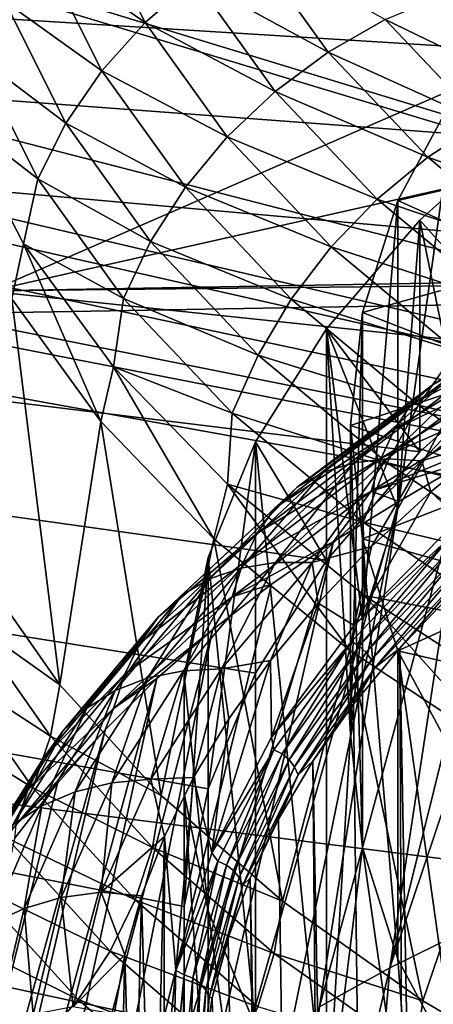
# Model space of a CAD drawing. Header units: metres. Extents: x -109 to 109, y -78 to 121.
# Tile 1009 of 1056: x 62.5 to 64.81, y -11.56 to -6.04. Entities that reach past the tile are written whole.
import ezdxf

# ---------------------------------------------------------------- set-up
doc = ezdxf.new("R2010")
doc.units = ezdxf.units.M
doc.layers.add('solid_508554_SW0001', color=7, linetype='CONTINUOUS')

msp = doc.modelspace()

# ---------------------------------------------------------------- linework, layer by layer
at = {"layer": 'solid_508554_SW0001'}
for points in [[(63.469975, 6.192746, -30.122536), (80.387276, 6.654893, -29.697725), (81.14859, -11.530108, -20.201883)], [(63.329746, 6.03775, -30.047371), (63.469975, 6.192746, -30.122536), (81.14859, -11.530108, -20.201883)], [(61.996216, 4.658984, -29.382126), (63.329746, 6.03775, -30.047371), (81.14859, -11.530108, -20.201883)], [(61.628754, 4.306551, -29.213125), (61.996216, 4.658984, -29.382126), (81.14859, -11.530108, -20.201883)], [(60.411095, 3.212779, -28.691673), (61.628754, 4.306551, -29.213125), (81.14859, -11.530108, -20.201883)], [(59.783779, 2.689857, -28.444147), (60.411095, 3.212779, -28.691673), (81.14859, -11.530108, -20.201883)], [(58.722435, 1.861496, -28.054703), (59.783779, 2.689857, -28.444147), (81.14859, -11.530108, -20.201883)], [(57.815121, 1.205033, -27.748676), (58.722435, 1.861496, -28.054703), (81.14859, -11.530108, -20.201883)], [(56.940334, 0.613612, -27.475229), (57.815121, 1.205033, -27.748676), (81.14859, -11.530108, -20.201883)], [(55.729958, -0.142934, -27.129026), (56.940334, 0.613612, -27.475229), (81.14859, -11.530108, -20.201883)], [(80.598335, 0.425171, -22.83688), (53.05484, -0.055749, -23.669857), (62.333652, -7.556811, -19.40036)], [(80.758621, -3.403568, -20.837589), (80.598335, 0.425171, -22.83688), (62.333652, -7.556811, -19.40036)], [(55.071178, -0.526591, -26.955231), (55.729958, -0.142934, -27.129026), (81.14859, -11.530108, -20.201883)], [(53.52663, -1.3544, -26.585077), (55.071178, -0.526591, -26.955231), (81.14859, -11.530108, -20.201883)], [(53.110744, -1.560997, -26.493895), (53.52663, -1.3544, -26.585077), (81.14859, -11.530108, -20.201883)], [(51.244095, -2.409353, -26.125713), (53.110744, -1.560997, -26.493895), (81.14859, -11.530108, -20.201883)], [(51.088249, -2.474628, -26.097864), (51.244095, -2.409353, -26.125713), (81.14859, -11.530108, -20.201883)], [(49.041775, -3.246512, -25.776564), (51.088249, -2.474628, -26.097864), (81.14859, -11.530108, -20.201883)], [(47.672459, -3.692732, -25.598148), (49.041775, -3.246512, -25.776564), (81.14859, -11.530108, -20.201883)], [(80.758621, -3.403568, -20.837589), (62.333652, -7.556811, -19.40036), (80.918915, -7.232305, -18.838299)], [(47.181728, -3.838587, -25.541527), (47.672459, -3.692732, -25.598148), (81.14859, -11.530108, -20.201883)], [(26.709761, -3.814027, 19.593912), (67.967072, -6.375046, 15.158096), (69.016418, -5.968924, 15.86152)], [(26.709761, -3.814027, 19.593912), (67.005272, -6.83217, 14.366333), (67.967072, -6.375046, 15.158096)], [(26.709761, -3.814027, 19.593912), (66.140877, -7.335612, 13.494348), (67.005272, -6.83217, 14.366333)], [(26.709761, -3.814027, 19.593912), (65.382774, -7.880209, 12.551078), (66.140877, -7.335612, 13.494348)], [(26.709761, -3.814027, 19.593912), (64.738739, -8.46037, 11.54621), (65.382774, -7.880209, 12.551078)], [(26.709761, -3.814027, 19.593912), (64.215424, -9.070119, 10.490092), (64.738739, -8.46037, 11.54621)], [(26.709761, -3.814027, 19.593912), (63.818172, -9.703198, 9.393568), (64.215424, -9.070119, 10.490092)], [(26.709761, -3.814027, 19.593912), (63.55106, -10.35311, 8.267887), (63.818172, -9.703198, 9.393568)], [(26.709761, -3.814027, 19.593912), (63.416817, -11.013191, 7.124592), (63.55106, -10.35311, 8.267887)], [(26.709761, -3.814027, 19.593912), (63.416817, -11.676674, 5.975408), (63.416817, -11.013191, 7.124592)], [(26.709761, -3.814027, 19.593912), (43.110828, -18.533325, -5.900661), (63.416817, -11.676674, 5.975408)], [(46.275829, -4.088829, -25.446898), (47.181728, -3.838587, -25.541527), (81.14859, -11.530108, -20.201883)], [(45.302071, -4.330814, -25.359234), (46.275829, -4.088829, -25.446898), (81.14859, -11.530108, -20.201883)], [(44.865479, -4.430293, -25.324623), (45.302071, -4.330814, -25.359234), (81.14859, -11.530108, -20.201883)], [(44.865479, -4.430293, -25.324623), (81.14859, -11.530108, -20.201883), (43.45417, -4.713041, -25.232952)], [(81.14859, -11.530108, -20.201883), (43.466999, -12.188044, -21.341459), (43.45417, -4.713041, -25.232952)], [(62.618748, -5.648471, 0.072842), (62.867828, -5.389585, -0.019416), (63.199257, -6.051149, -1.16528)], [(63.199257, -6.051149, -1.16528), (62.867828, -5.389585, -0.019416), (63.477882, -5.809893, -1.206973)], [(63.477882, -5.809893, -1.206973), (63.785976, -5.603666, -1.218121), (64.225227, -6.217476, -2.281272)], [(64.225227, -6.217476, -2.281272), (63.785976, -5.603666, -1.218121), (64.544579, -6.034848, -2.233969)], [(62.411633, -5.933148, 0.189629), (62.618748, -5.648471, 0.072842), (62.95623, -6.322124, -1.093959)], [(62.95623, -6.322124, -1.093959), (62.618748, -5.648471, 0.072842), (63.199257, -6.051149, -1.16528)], [(63.199257, -6.051149, -1.16528), (63.477882, -5.809893, -1.206973), (63.927776, -6.438578, -2.295887)], [(63.927776, -6.438578, -2.295887), (63.477882, -5.809893, -1.206973), (64.225227, -6.217476, -2.281272)], [(64.544579, -6.034848, -2.233969), (64.878799, -5.894712, -2.15502), (65.406578, -6.452661, -3.121416)], [(62.75415, -6.616852, -0.99458), (62.251049, -6.23735, 0.328376), (62.411633, -5.933148, 0.189629)], [(62.75415, -6.616852, -0.99458), (62.411633, -5.933148, 0.189629), (62.95623, -6.322124, -1.093959)], [(62.95623, -6.322124, -1.093959), (63.199257, -6.051149, -1.16528), (63.658775, -6.693286, -2.277493)], [(63.658775, -6.693286, -2.277493), (63.199257, -6.051149, -1.16528), (63.927776, -6.438578, -2.295887)], [(64.225227, -6.217476, -2.281272), (64.544579, -6.034848, -2.233969), (65.08754, -6.608843, -3.228158)], [(65.08754, -6.608843, -3.228158), (64.544579, -6.034848, -2.233969), (65.406578, -6.452661, -3.121416)], [(62.152416, -6.583935, 0.434834), (62.251049, -6.23735, 0.328376), (62.597473, -6.928846, -0.869331)], [(62.75415, -6.616852, -0.99458), (62.597473, -6.928846, -0.869331), (62.251049, -6.23735, 0.328376)], [(63.927776, -6.438578, -2.295887), (64.225227, -6.217476, -2.281272), (64.782692, -6.806804, -3.302018)], [(64.782692, -6.806804, -3.302018), (64.225227, -6.217476, -2.281272), (65.08754, -6.608843, -3.228158)], [(62.75415, -6.616852, -0.99458), (62.95623, -6.322124, -1.093959), (63.424145, -6.975993, -2.226493)], [(63.424145, -6.975993, -2.226493), (62.95623, -6.322124, -1.093959), (63.658775, -6.693286, -2.277493)], [(63.658775, -6.693286, -2.277493), (63.927776, -6.438578, -2.295887), (64.498749, -7.042187, -3.341368)], [(64.498749, -7.042187, -3.341368), (63.927776, -6.438578, -2.295887), (64.782692, -6.806804, -3.302018)], [(64.944695, -6.436525, 8.051612), (64.615532, -7.050728, 6.987781), (65.660057, -6.809017, 7.406437)], [(64.615532, -8.782779, 7.987781), (64.615532, -7.050728, 6.987781), (64.944695, -6.436525, 8.051612)], [(64.944695, -8.168576, 9.051612), (64.615532, -8.782779, 7.987781), (64.944695, -6.436525, 8.051612)], [(62.516163, -7.294473, -0.795853), (62.450859, -7.602734, -0.6041), (62.152416, -6.583935, 0.434834)], [(62.516163, -7.294473, -0.795853), (62.152416, -6.583935, 0.434834), (62.597473, -6.928846, -0.869331)], [(63.22905, -7.280477, -2.144012), (62.597473, -6.928846, -0.869331), (62.75415, -6.616852, -0.99458)], [(63.22905, -7.280477, -2.144012), (62.75415, -6.616852, -0.99458), (63.424145, -6.975993, -2.226493)], [(65.382797, -6.581152, 11.801109), (65.382774, -7.880209, 12.551078), (64.738792, -7.161282, 10.796297)], [(65.382797, -6.581152, 11.801109), (64.738792, -7.161282, 10.796297), (64.944695, -8.168576, 9.051612)], [(64.782692, -6.806804, -3.302018), (65.08754, -6.608843, -3.228158), (65.740402, -7.153465, -4.171471)], [(63.424145, -6.975993, -2.226493), (63.658775, -6.693286, -2.277493), (64.241966, -7.30981, -3.345343)], [(64.241966, -7.30981, -3.345343), (63.658775, -6.693286, -2.277493), (64.498749, -7.042187, -3.341368)], [(64.498749, -7.042187, -3.341368), (64.782692, -6.806804, -3.302018), (65.452995, -7.365973, -4.270528)], [(64.615532, -7.050728, 6.987781), (65.398201, -7.403839, 6.376175), (65.660057, -6.809017, 7.406437)], [(65.452995, -7.365973, -4.270528), (64.782692, -6.806804, -3.302018), (65.740402, -7.153465, -4.171471)], [(62.516163, -7.294473, -0.795853), (62.597473, -6.928846, -0.869331), (63.077782, -7.600035, -2.031865)], [(63.22905, -7.280477, -2.144012), (63.077782, -7.600035, -2.031865), (62.597473, -6.928846, -0.869331)], [(63.22905, -7.280477, -2.144012), (63.424145, -6.975993, -2.226493), (64.01799, -7.603782, -3.313855)], [(64.01799, -7.603782, -3.313855), (63.424145, -6.975993, -2.226493), (64.241966, -7.30981, -3.345343)], [(64.241966, -7.30981, -3.345343), (64.498749, -7.042187, -3.341368), (65.185295, -7.614906, -4.333348)], [(64.615532, -7.050728, 6.987781), (64.416565, -7.678792, 5.899942), (65.398201, -7.403839, 6.376175)], [(64.416565, -9.410843, 6.899942), (64.416565, -7.678792, 5.899942), (64.615532, -7.050728, 6.987781)], [(64.615532, -8.782779, 7.987781), (64.416565, -9.410843, 6.899942), (64.615532, -7.050728, 6.987781)], [(65.185295, -7.614906, -4.333348), (64.498749, -7.042187, -3.341368), (65.452995, -7.365973, -4.270528)], [(64.738792, -7.161282, 10.796297), (64.738739, -8.46037, 11.54621), (64.215462, -7.771027, 9.740186)], [(64.738792, -7.161282, 10.796297), (64.215462, -7.771027, 9.740186), (64.615532, -8.782779, 7.987781)], [(64.738792, -7.161282, 10.796297), (64.615532, -8.782779, 7.987781), (64.944695, -8.168576, 9.051612)], [(64.738792, -7.161282, 10.796297), (65.382774, -7.880209, 12.551078), (64.738739, -8.46037, 11.54621)], [(62.333652, -7.556811, -19.40036), (81.136711, -7.353207, -19.047707), (80.918915, -7.232305, -18.838299)], [(63.831753, -7.917633, -3.247598), (63.077782, -7.600035, -2.031865), (63.22905, -7.280477, -2.144012)], [(63.831753, -7.917633, -3.247598), (63.22905, -7.280477, -2.144012), (64.01799, -7.603782, -3.313855)], [(62.516163, -7.294473, -0.795853), (62.950134, -8.290076, -1.794612), (62.450859, -7.602734, -0.6041)], [(63.020283, -7.983245, -1.988842), (62.950134, -8.290076, -1.794612), (62.516163, -7.294473, -0.795853)], [(63.020283, -7.983245, -1.988842), (62.516163, -7.294473, -0.795853), (63.077782, -7.600035, -2.031865)], [(64.01799, -7.603782, -3.313855), (64.241966, -7.30981, -3.345343), (64.943207, -7.894783, -4.358548)], [(64.943207, -7.894783, -4.358548), (64.241966, -7.30981, -3.345343), (65.185295, -7.614906, -4.333348)], [(81.136711, -7.353207, -19.047707), (43.359283, -8.012815, -20.190182), (80.913338, -12.784966, -15.662599)], [(62.333652, -7.556811, -19.40036), (43.359283, -8.012815, -20.190182), (81.136711, -7.353207, -19.047707)], [(64.416565, -7.678792, 5.899942), (65.266502, -8.00932, 5.327451), (65.398201, -7.403839, 6.376175)], [(64.807472, -8.086692, 14.65062), (65.668991, -7.55275, 15.575377), (64.947586, -8.009504, 14.487698)], [(65.560982, -7.655892, 15.744452), (65.668991, -7.55275, 15.575377), (64.807472, -8.086692, 14.65062)], [(62.450859, -7.602734, -0.6041), (62.719303, -9.767749, -0.769614), (62.267342, -9.122451, 0.348075)], [(62.450859, -7.602734, -0.6041), (62.950134, -8.290076, -1.794612), (62.719303, -9.767749, -0.769614)], [(63.020283, -7.983245, -1.988842), (63.077782, -7.600035, -2.031865), (63.687359, -8.244453, -3.14803)], [(63.831753, -7.917633, -3.247598), (63.687359, -8.244453, -3.14803), (63.077782, -7.600035, -2.031865)], [(63.831753, -7.917633, -3.247598), (64.01799, -7.603782, -3.313855), (64.73204, -8.199444, -4.345573)], [(64.73204, -8.199444, -4.345573), (64.01799, -7.603782, -3.313855), (64.943207, -7.894783, -4.358548)], [(64.416565, -7.678792, 5.899942), (64.349998, -8.313844, 4.8), (65.266502, -8.00932, 5.327451)], [(64.349998, -10.045895, 5.8), (64.349998, -8.313844, 4.8), (64.416565, -7.678792, 5.899942)], [(64.416565, -9.410843, 6.899942), (64.349998, -10.045895, 5.8), (64.416565, -7.678792, 5.899942)], [(64.690582, -8.195457, 14.809949), (65.560982, -7.655892, 15.744452), (64.807472, -8.086692, 14.65062)], [(65.474243, -7.78861, 15.907966), (65.560982, -7.655892, 15.744452), (64.690582, -8.195457, 14.809949)], [(64.215462, -7.771027, 9.740186), (64.215424, -9.070119, 10.490092), (63.818184, -8.404135, 8.643612)], [(64.215462, -7.771027, 9.740186), (63.818184, -8.404135, 8.643612), (64.215462, -12.320762, 1.859814)], [(64.215462, -7.771027, 9.740186), (64.738739, -8.46037, 11.54621), (64.215424, -9.070119, 10.490092)], [(64.215462, -7.771027, 9.740186), (64.349998, -10.045895, 5.8), (64.416565, -9.410843, 6.899942)], [(64.215462, -7.771027, 9.740186), (64.215462, -12.320762, 1.859814), (64.349998, -10.045895, 5.8)], [(64.215462, -7.771027, 9.740186), (64.416565, -9.410843, 6.899942), (64.615532, -8.782779, 7.987781)], [(64.596046, -8.333016, 14.965057), (65.474243, -7.78861, 15.907966), (64.690582, -8.195457, 14.809949)], [(65.406883, -7.947506, 16.066362), (65.474243, -7.78861, 15.907966), (64.596046, -8.333016, 14.965057)], [(64.73204, -8.199444, -4.345573), (64.943207, -7.894783, -4.358548), (65.755745, -8.442574, -5.307348)], [(64.556458, -8.522182, -4.294709), (63.687359, -8.244453, -3.14803), (63.831753, -7.917633, -3.247598)], [(64.556458, -8.522182, -4.294709), (63.831753, -7.917633, -3.247598), (64.73204, -8.199444, -4.345573)], [(64.521881, -8.496048, 15.116256), (65.357048, -8.12918, 16.220087), (65.406883, -7.947506, 16.066362)], [(64.521881, -8.496048, 15.116256), (65.406883, -7.947506, 16.066362), (64.596046, -8.333016, 14.965057)], [(64.553818, -8.50108, 13.218089), (65.282387, -7.951578, 14.169808), (64.750771, -8.511055, 13.090043)], [(65.107437, -7.964462, 14.325624), (65.282387, -7.951578, 14.169808), (64.553818, -8.50108, 13.218089)], [(65.282387, -7.951578, 14.169808), (65.467819, -7.970863, 14.025662), (64.750771, -8.511055, 13.090043)], [(63.020283, -7.983245, -1.988842), (63.58358, -8.949246, -2.936327), (62.950134, -8.290076, -1.794612)], [(63.659721, -8.643337, -3.132155), (63.58358, -8.949246, -2.936327), (63.020283, -7.983245, -1.988842)], [(63.659721, -8.643337, -3.132155), (63.020283, -7.983245, -1.988842), (63.687359, -8.244453, -3.14803)], [(64.199379, -8.575481, 13.507482), (64.947586, -8.009504, 14.487698), (64.368492, -8.522585, 13.358994)], [(64.807472, -8.086692, 14.65062), (64.947586, -8.009504, 14.487698), (64.199379, -8.575481, 13.507482)], [(64.349998, -8.313844, 4.8), (65.266502, -8.618368, 4.272549), (65.266502, -8.00932, 5.327451)], [(64.368492, -8.522585, 13.358994), (65.107437, -7.964462, 14.325624), (64.553818, -8.50108, 13.218089)], [(64.947586, -8.009504, 14.487698), (65.107437, -7.964462, 14.325624), (64.368492, -8.522585, 13.358994)], [(64.750771, -8.511055, 13.090043), (65.467819, -7.970863, 14.025662), (65.160828, -8.385943, 13.268796)], [(80.913338, -12.784966, -15.662599), (43.359283, -8.012815, -20.190182), (43.351486, -13.440811, -16.798553)], [(64.051048, -8.659677, 13.658278), (64.807472, -8.086692, 14.65062), (64.199379, -8.575481, 13.507482)], [(64.690582, -8.195457, 14.809949), (64.807472, -8.086692, 14.65062), (64.051048, -8.659677, 13.658278)], [(65.357048, -8.12918, 16.220087), (64.466118, -8.681229, 15.26386), (65.319183, -8.334326, 16.358196)], [(64.521881, -8.496048, 15.116256), (64.466118, -8.681229, 15.26386), (65.357048, -8.12918, 16.220087)], [(65.64682, -8.156988, 16.665356), (64.570595, -11.357648, 18.178852), (64.979744, -11.15556, 18.531696)], [(65.64682, -8.156988, 16.665356), (65.319183, -8.334326, 16.358196), (64.570595, -11.357648, 18.178852)], [(63.926971, -8.774549, 13.807025), (64.690582, -8.195457, 14.809949), (64.051048, -8.659677, 13.658278)], [(64.596046, -8.333016, 14.965057), (64.690582, -8.195457, 14.809949), (63.926971, -8.774549, 13.807025)], [(64.556458, -8.522182, -4.294709), (64.73204, -8.199444, -4.345573), (65.559425, -8.757243, -5.311709)], [(65.559425, -8.757243, -5.311709), (64.73204, -8.199444, -4.345573), (65.755745, -8.442574, -5.307348)], [(63.659721, -8.643337, -3.132155), (63.687359, -8.244453, -3.14803), (64.420326, -8.855894, -4.207076)], [(64.556458, -8.522182, -4.294709), (64.420326, -8.855894, -4.207076), (63.687359, -8.244453, -3.14803)], [(62.950134, -8.290076, -1.794612), (63.288017, -10.389535, -1.846579), (62.719303, -9.767749, -0.769614)], [(62.950134, -8.290076, -1.794612), (63.58358, -8.949246, -2.936327), (63.288017, -10.389535, -1.846579)], [(63.826176, -8.917379, 13.952991), (64.596046, -8.333016, 14.965057), (63.926971, -8.774549, 13.807025)], [(64.521881, -8.496048, 15.116256), (64.596046, -8.333016, 14.965057), (63.826176, -8.917379, 13.952991)], [(64.349998, -8.313844, 4.8), (64.416565, -8.948895, 3.700058), (65.266502, -8.618368, 4.272549)], [(64.416565, -10.680946, 4.700058), (64.416565, -8.948895, 3.700058), (64.349998, -8.313844, 4.8)], [(64.349998, -10.045895, 5.8), (64.416565, -10.680946, 4.700058), (64.349998, -8.313844, 4.8)], [(64.466118, -8.681229, 15.26386), (65.00235, -8.514853, 16.044619), (65.319183, -8.334326, 16.358196)], [(65.319183, -8.334326, 16.358196), (65.00235, -8.514853, 16.044619), (64.570595, -11.357648, 18.178852)], [(64.750771, -8.511055, 13.090043), (65.160828, -8.385943, 13.268796), (64.800049, -8.684679, 12.751371)], [(64.958755, -8.835421, 12.490279), (64.800049, -8.684679, 12.751371), (65.160828, -8.385943, 13.268796)], [(63.818184, -8.404135, 8.643612), (63.55106, -10.35311, 8.267887), (63.551056, -9.054079, 7.517875)], [(63.818184, -8.404135, 8.643612), (63.551056, -9.054079, 7.517875), (63.818184, -11.687654, 2.956388)], [(63.818184, -8.404135, 8.643612), (63.818172, -9.703198, 9.393568), (63.55106, -10.35311, 8.267887)], [(63.818184, -8.404135, 8.643612), (64.215424, -9.070119, 10.490092), (63.818172, -9.703198, 9.393568)], [(63.818184, -8.404135, 8.643612), (63.818184, -11.687654, 2.956388), (64.215462, -12.320762, 1.859814)], [(63.746616, -9.084929, 14.096337), (64.466118, -8.681229, 15.26386), (64.521881, -8.496048, 15.116256)], [(63.746616, -9.084929, 14.096337), (64.521881, -8.496048, 15.116256), (63.826176, -8.917379, 13.952991)], [(63.929138, -9.082332, 12.21139), (64.553818, -8.50108, 13.218089), (64.135544, -9.082431, 12.100421)], [(64.368492, -8.522585, 13.358994), (64.553818, -8.50108, 13.218089), (63.929138, -9.082332, 12.21139)], [(64.553818, -8.50108, 13.218089), (64.750771, -8.511055, 13.090043), (64.135544, -9.082431, 12.100421)], [(63.735428, -9.112998, 12.336457), (64.368492, -8.522585, 13.358994), (63.929138, -9.082332, 12.21139)], [(64.199379, -8.575481, 13.507482), (64.368492, -8.522585, 13.358994), (63.735428, -9.112998, 12.336457)], [(64.135544, -9.082431, 12.100421), (64.750771, -8.511055, 13.090043), (64.468597, -8.993152, 12.21708)], [(64.176956, -11.576392, 17.815342), (65.00235, -8.514853, 16.044619), (64.620247, -8.739059, 15.617162)], [(64.570595, -11.357648, 18.178852), (65.00235, -8.514853, 16.044619), (64.176956, -11.576392, 17.815342)], [(65.396187, -9.088305, -5.275261), (64.420326, -8.855894, -4.207076), (64.556458, -8.522182, -4.294709)], [(64.466118, -8.681229, 15.26386), (64.620247, -8.739059, 15.617162), (65.00235, -8.514853, 16.044619)], [(64.750771, -8.511055, 13.090043), (64.800049, -8.684679, 12.751371), (64.468597, -8.993152, 12.21708)], [(65.396187, -9.088305, -5.275261), (64.556458, -8.522182, -4.294709), (65.559425, -8.757243, -5.311709)], [(63.558907, -9.174249, 12.4705), (64.199379, -8.575481, 13.507482), (63.735428, -9.112998, 12.336457)], [(64.051048, -8.659677, 13.658278), (64.199379, -8.575481, 13.507482), (63.558907, -9.174249, 12.4705)], [(64.416565, -8.948895, 3.700058), (65.398201, -9.223849, 3.223825), (65.266502, -8.618368, 4.272549)], [(63.404076, -9.2659, 12.608399), (64.051048, -8.659677, 13.658278), (63.558907, -9.174249, 12.4705)], [(63.926971, -8.774549, 13.807025), (64.051048, -8.659677, 13.658278), (63.404076, -9.2659, 12.608399)], [(63.659721, -8.643337, -3.132155), (64.344864, -9.573647, -4.017823), (63.58358, -8.949246, -2.936327)], [(64.428055, -9.268124, -4.214316), (64.344864, -9.573647, -4.017823), (63.659721, -8.643337, -3.132155)], [(64.428055, -9.268124, -4.214316), (63.659721, -8.643337, -3.132155), (64.420326, -8.855894, -4.207076)], [(64.466118, -8.681229, 15.26386), (63.686241, -9.273963, 14.237226), (64.255211, -8.964283, 15.159296)], [(63.746616, -9.084929, 14.096337), (63.686241, -9.273963, 14.237226), (64.466118, -8.681229, 15.26386)], [(64.466118, -8.681229, 15.26386), (64.255211, -8.964283, 15.159296), (64.620247, -8.739059, 15.617162)], [(64.370468, -9.435769, 11.450444), (64.468597, -8.993152, 12.21708), (64.800049, -8.684679, 12.751371)], [(64.958755, -8.835421, 12.490279), (64.370468, -9.435769, 11.450444), (64.800049, -8.684679, 12.751371)], [(62.996929, -14.459143, 18.758476), (64.620247, -8.739059, 15.617162), (64.255211, -8.964283, 15.159296)], [(62.996929, -14.459143, 18.758476), (63.51247, -14.151697, 19.304022), (64.620247, -8.739059, 15.617162)], [(63.274319, -9.38727, 12.745897), (63.926971, -8.774549, 13.807025), (63.404076, -9.2659, 12.608399)], [(63.826176, -8.917379, 13.952991), (63.926971, -8.774549, 13.807025), (63.274319, -9.38727, 12.745897)], [(63.51247, -14.151697, 19.304022), (64.176956, -11.576392, 17.815342), (64.620247, -8.739059, 15.617162)], [(64.906624, -8.942348, 12.318299), (64.370468, -9.435769, 11.450444), (64.958755, -8.835421, 12.490279)], [(64.428055, -9.268124, -4.214316), (64.420326, -8.855894, -4.207076), (65.269623, -9.428469, -5.198804)], [(65.396187, -9.088305, -5.275261), (65.269623, -9.428469, -5.198804), (64.420326, -8.855894, -4.207076)], [(63.168625, -9.535705, 12.882148), (63.826176, -8.917379, 13.952991), (63.274319, -9.38727, 12.745897)], [(63.746616, -9.084929, 14.096337), (63.826176, -8.917379, 13.952991), (63.168625, -9.535705, 12.882148)], [(63.58358, -8.949246, -2.936327), (63.968662, -10.982541, -2.873695), (63.288017, -10.389535, -1.846579)], [(63.58358, -8.949246, -2.936327), (64.344864, -9.573647, -4.017823), (63.968662, -10.982541, -2.873695)], [(64.906624, -8.942348, 12.318299), (64.355064, -9.525442, 11.308351), (64.370468, -9.435769, 11.450444)], [(64.399277, -9.551509, 11.302255), (64.355064, -9.525442, 11.308351), (64.906624, -8.942348, 12.318299)], [(64.94883, -8.970538, 12.308527), (64.399277, -9.551509, 11.302255), (64.906624, -8.942348, 12.318299)], [(64.416565, -8.948895, 3.700058), (64.615532, -9.57696, 2.612219), (65.398201, -9.223849, 3.223825)], [(64.615532, -11.309011, 3.612219), (64.615532, -9.57696, 2.612219), (64.416565, -8.948895, 3.700058)], [(64.416565, -10.680946, 4.700058), (64.615532, -11.309011, 3.612219), (64.416565, -8.948895, 3.700058)], [(62.52182, -14.787253, 18.185682), (64.255211, -8.964283, 15.159296), (63.906376, -9.204605, 14.682733)], [(62.52182, -14.787253, 18.185682), (62.996929, -14.459143, 18.758476), (64.255211, -8.964283, 15.159296)], [(63.686241, -9.273963, 14.237226), (63.906376, -9.204605, 14.682733), (64.255211, -8.964283, 15.159296)], [(64.135544, -9.082431, 12.100421), (64.468597, -8.993152, 12.21708), (64.168442, -9.309633, 11.668919)], [(64.370468, -9.435769, 11.450444), (64.168442, -9.309633, 11.668919), (64.468597, -8.993152, 12.21708)], [(64.437386, -9.586369, 11.304152), (64.399277, -9.551509, 11.302255), (64.94883, -8.970538, 12.308527)], [(64.985214, -9.007227, 12.307256), (64.437386, -9.586369, 11.304152), (64.94883, -8.970538, 12.308527)], [(63.551056, -9.054079, 7.517875), (63.55106, -10.35311, 8.267887), (63.416817, -11.013191, 7.124592)], [(63.551056, -9.054079, 7.517875), (63.416817, -11.013191, 7.124592), (63.416817, -9.71416, 6.374582)], [(63.551056, -9.054079, 7.517875), (63.416817, -9.71416, 6.374582), (63.551056, -11.03771, 4.082125)], [(63.551056, -9.054079, 7.517875), (63.551056, -11.03771, 4.082125), (63.818184, -11.687654, 2.956388)], [(64.46685, -9.627693, 11.313916), (64.437386, -9.586369, 11.304152), (64.985214, -9.007227, 12.307256)], [(65.013344, -9.049966, 12.314569), (64.46685, -9.627693, 11.313916), (64.985214, -9.007227, 12.307256)], [(64.48571, -9.672721, 11.330895), (64.46685, -9.627693, 11.313916), (65.013344, -9.049966, 12.314569)], [(65.031342, -9.0959, 12.32998), (64.48571, -9.672721, 11.330895), (65.013344, -9.049966, 12.314569)], [(63.0849, -9.708064, 13.017143), (63.686241, -9.273963, 14.237226), (63.746616, -9.084929, 14.096337)], [(63.0849, -9.708064, 13.017143), (63.746616, -9.084929, 14.096337), (63.168625, -9.535705, 12.882148)], [(63.213009, -9.730175, 11.267584), (63.735428, -9.112998, 12.336457), (63.413258, -9.689926, 11.159077)], [(63.558907, -9.174249, 12.4705), (63.735428, -9.112998, 12.336457), (63.213009, -9.730175, 11.267584)], [(63.413258, -9.689926, 11.159077), (63.929138, -9.082332, 12.21139), (63.627159, -9.679706, 11.065944)], [(63.735428, -9.112998, 12.336457), (63.929138, -9.082332, 12.21139), (63.413258, -9.689926, 11.159077)], [(63.929138, -9.082332, 12.21139), (64.135544, -9.082431, 12.100421), (63.627159, -9.679706, 11.065944)], [(63.627159, -9.679706, 11.065944), (64.135544, -9.082431, 12.100421), (63.901226, -9.632309, 11.110026)], [(64.135544, -9.082431, 12.100421), (64.168442, -9.309633, 11.668919), (63.901226, -9.632309, 11.110026)], [(65.031342, -9.0959, 12.32998), (64.626999, -9.562097, 11.624658), (64.48571, -9.672721, 11.330895)], [(65.031342, -9.0959, 12.32998), (64.91993, -9.255026, 12.156519), (64.626999, -9.562097, 11.624658)], [(62.214619, -9.409493, 0.495573), (62.267342, -9.122451, 0.348075), (62.719303, -9.767749, -0.769614)], [(62.52182, -14.787253, 18.185682), (63.906376, -9.204605, 14.682733), (63.575523, -9.460791, 14.190232)], [(63.0308, -9.800166, 11.386519), (63.558907, -9.174249, 12.4705), (63.213009, -9.730175, 11.267584)], [(63.404076, -9.2659, 12.608399), (63.558907, -9.174249, 12.4705), (63.0308, -9.800166, 11.386519)], [(63.686241, -9.273963, 14.237226), (63.575523, -9.460791, 14.190232), (63.906376, -9.204605, 14.682733)], [(64.615532, -9.57696, 2.612219), (65.660057, -9.818671, 2.193563), (65.398201, -9.223849, 3.223825)], [(62.871014, -9.899613, 11.510939), (63.404076, -9.2659, 12.608399), (63.0308, -9.800166, 11.386519)], [(63.274319, -9.38727, 12.745897), (63.404076, -9.2659, 12.608399), (62.871014, -9.899613, 11.510939)], [(63.686241, -9.273963, 14.237226), (63.021053, -9.901207, 13.150876), (63.575523, -9.460791, 14.190232)], [(63.0849, -9.708064, 13.017143), (63.021053, -9.901207, 13.150876), (63.686241, -9.273963, 14.237226)], [(64.428055, -9.268124, -4.214316), (65.226349, -10.157053, -5.028311), (64.344864, -9.573647, -4.017823)], [(65.317574, -9.851332, -5.224463), (65.226349, -10.157053, -5.028311), (64.428055, -9.268124, -4.214316)], [(65.317574, -9.851332, -5.224463), (64.428055, -9.268124, -4.214316), (65.269623, -9.428469, -5.198804)], [(65.230408, -42.467724, 30.312511), (64.626999, -9.562097, 11.624658), (64.91993, -9.255026, 12.156519)], [(63.906708, -10.062777, 10.364436), (63.901226, -9.632309, 11.110026), (64.168442, -9.309633, 11.668919)], [(64.370468, -9.435769, 11.450444), (63.906708, -10.062777, 10.364436), (64.168442, -9.309633, 11.668919)], [(62.736938, -10.027767, 11.636698), (63.274319, -9.38727, 12.745897), (62.871014, -9.899613, 11.510939)], [(63.168625, -9.535705, 12.882148), (63.274319, -9.38727, 12.745897), (62.736938, -10.027767, 11.636698)], [(62.111259, -9.694704, 0.624519), (62.214619, -9.409493, 0.495573), (62.668255, -10.057182, -0.626257)], [(62.668255, -10.057182, -0.626257), (62.214619, -9.409493, 0.495573), (62.719303, -9.767749, -0.769614)], [(64.355064, -9.525442, 11.308351), (63.906708, -10.062777, 10.364436), (64.370468, -9.435769, 11.450444)], [(62.089165, -15.130909, 17.586803), (63.575523, -9.460791, 14.190232), (63.264305, -9.732922, 13.684412)], [(62.089165, -15.130909, 17.586803), (62.52182, -14.787253, 18.185682), (63.575523, -9.460791, 14.190232)], [(63.021053, -9.901207, 13.150876), (63.264305, -9.732922, 13.684412), (63.575523, -9.460791, 14.190232)], [(62.627533, -10.182044, 11.762825), (63.168625, -9.535705, 12.882148), (62.736938, -10.027767, 11.636698)], [(63.0849, -9.708064, 13.017143), (63.168625, -9.535705, 12.882148), (62.627533, -10.182044, 11.762825)], [(64.355064, -9.525442, 11.308351), (63.920456, -10.13276, 10.256445), (63.906708, -10.062777, 10.364436)], [(63.966251, -10.156616, 10.254179), (63.920456, -10.13276, 10.256445), (64.355064, -9.525442, 11.308351)], [(64.399277, -9.551509, 11.302255), (63.966251, -10.156616, 10.254179), (64.355064, -9.525442, 11.308351)], [(64.00573, -10.18957, 10.259377), (63.966251, -10.156616, 10.254179), (64.399277, -9.551509, 11.302255)], [(64.437386, -9.586369, 11.304152), (64.00573, -10.18957, 10.259377), (64.399277, -9.551509, 11.302255)], [(64.344864, -9.573647, -4.017823), (64.75547, -11.541744, -3.842264), (63.968662, -10.982541, -2.873695)], [(64.036247, -10.229421, 10.271693), (64.00573, -10.18957, 10.259377), (64.437386, -9.586369, 11.304152)], [(64.46685, -9.627693, 11.313916), (64.036247, -10.229421, 10.271693), (64.437386, -9.586369, 11.304152)], [(64.344864, -9.573647, -4.017823), (65.226349, -10.157053, -5.028311), (64.75547, -11.541744, -3.842264)], [(64.76767, -43.070461, 29.268536), (64.366608, -9.876411, 11.080249), (64.626999, -9.562097, 11.624658)], [(64.48571, -9.672721, 11.330895), (64.626999, -9.562097, 11.624658), (64.366608, -9.876411, 11.080249)], [(64.615532, -9.57696, 2.612219), (64.944695, -10.191163, 1.548388), (65.660057, -9.818671, 2.193563)], [(64.944695, -11.923214, 2.548388), (64.944695, -10.191163, 1.548388), (64.615532, -9.57696, 2.612219)], [(64.615532, -11.309011, 3.612219), (64.944695, -11.923214, 2.548388), (64.615532, -9.57696, 2.612219)], [(65.230408, -42.467724, 30.312511), (64.76767, -43.070461, 29.268536), (64.626999, -9.562097, 11.624658)], [(63.571999, -10.710566, 9.242433), (63.668163, -9.959332, 10.543607), (63.901226, -9.632309, 11.110026)], [(63.906708, -10.062777, 10.364436), (63.571999, -10.710566, 9.242433), (63.901226, -9.632309, 11.110026)], [(63.627159, -9.679706, 11.065944), (63.901226, -9.632309, 11.110026), (63.668163, -9.959332, 10.543607)], [(64.055779, -10.273506, 10.290305), (64.036247, -10.229421, 10.271693), (64.46685, -9.627693, 11.313916)], [(64.48571, -9.672721, 11.330895), (64.055779, -10.273506, 10.290305), (64.46685, -9.627693, 11.313916)], [(61.960293, -9.968029, 0.730148), (62.111259, -9.694704, 0.624519), (62.56818, -10.347079, -0.505428)], [(62.56818, -10.347079, -0.505428), (62.111259, -9.694704, 0.624519), (62.668255, -10.057182, -0.626257)], [(62.540703, -10.359409, 11.889132), (63.021053, -9.901207, 13.150876), (63.0849, -9.708064, 13.017143)], [(62.540703, -10.359409, 11.889132), (63.0849, -9.708064, 13.017143), (62.627533, -10.182044, 11.762825)], [(63.011318, -10.318578, 10.070303), (63.413258, -9.689926, 11.159077), (63.230865, -10.29772, 9.995551)], [(63.213009, -9.730175, 11.267584), (63.413258, -9.689926, 11.159077), (63.011318, -10.318578, 10.070303)], [(63.230865, -10.29772, 9.995551), (63.627159, -9.679706, 11.065944), (63.469872, -10.289192, 9.972273)], [(63.413258, -9.689926, 11.159077), (63.627159, -9.679706, 11.065944), (63.230865, -10.29772, 9.995551)], [(63.416817, -9.71416, 6.374582), (63.416817, -11.013191, 7.124592), (63.416817, -11.676674, 5.975408)], [(63.416817, -9.71416, 6.374582), (63.416817, -11.676674, 5.975408), (63.416817, -10.377629, 5.225418)], [(63.416817, -9.71416, 6.374582), (63.416817, -10.377629, 5.225418), (63.551056, -11.03771, 4.082125)], [(63.627159, -9.679706, 11.065944), (63.668163, -9.959332, 10.543607), (63.469872, -10.289192, 9.972273)], [(64.48571, -9.672721, 11.330895), (64.139481, -10.197109, 10.524784), (64.055779, -10.273506, 10.290305)], [(64.48571, -9.672721, 11.330895), (64.366608, -9.876411, 11.080249), (64.139481, -10.197109, 10.524784)], [(61.700115, -15.488347, 16.96492), (63.264305, -9.732922, 13.684412), (62.974289, -10.020513, 13.167725)], [(61.700115, -15.488347, 16.96492), (62.089165, -15.130909, 17.586803), (63.264305, -9.732922, 13.684412)], [(62.668255, -10.057182, -0.626257), (62.719303, -9.767749, -0.769614), (63.288017, -10.389535, -1.846579)], [(62.806282, -10.368708, 10.161737), (63.213009, -9.730175, 11.267584), (63.011318, -10.318578, 10.070303)], [(63.0308, -9.800166, 11.386519), (63.213009, -9.730175, 11.267584), (62.806282, -10.368708, 10.161737)], [(63.021053, -9.901207, 13.150876), (62.974289, -10.020513, 13.167725), (63.264305, -9.732922, 13.684412)], [(62.619995, -10.44771, 10.265101), (63.0308, -9.800166, 11.386519), (62.806282, -10.368708, 10.161737)], [(62.871014, -9.899613, 11.510939), (63.0308, -9.800166, 11.386519), (62.619995, -10.44771, 10.265101)], [(64.76767, -43.070461, 29.268536), (64.139481, -10.197109, 10.524784), (64.366608, -9.876411, 11.080249)], [(62.456688, -10.555186, 10.375643), (62.871014, -9.899613, 11.510939), (62.619995, -10.44771, 10.265101)], [(62.736938, -10.027767, 11.636698), (62.871014, -9.899613, 11.510939), (62.456688, -10.555186, 10.375643)], [(63.021053, -9.901207, 13.150876), (62.474339, -10.556828, 12.015427), (62.974289, -10.020513, 13.167725)], [(62.540703, -10.359409, 11.889132), (62.474339, -10.556828, 12.015427), (63.021053, -9.901207, 13.150876)], [(62.422005, -10.627249, -0.411654), (61.960293, -9.968029, 0.730148), (62.56818, -10.347079, -0.505428)], [(63.571999, -10.710566, 9.242433), (63.469872, -10.289192, 9.972273), (63.668163, -9.959332, 10.543607)], [(61.355694, -15.857886, 16.322969), (62.974289, -10.020513, 13.167725), (62.707352, -10.321015, 12.641563)], [(61.355694, -15.857886, 16.322969), (61.700115, -15.488347, 16.96492), (62.974289, -10.020513, 13.167725)], [(62.31953, -10.69031, 10.489346), (62.736938, -10.027767, 11.636698), (62.456688, -10.555186, 10.375643)], [(62.627533, -10.182044, 11.762825), (62.736938, -10.027767, 11.636698), (62.31953, -10.69031, 10.489346)], [(62.474339, -10.556828, 12.015427), (62.707352, -10.321015, 12.641563), (62.974289, -10.020513, 13.167725)], [(64.215462, -12.320762, 1.859814), (64.416565, -10.680946, 4.700058), (64.349998, -10.045895, 5.8)], [(62.56818, -10.347079, -0.505428), (62.668255, -10.057182, -0.626257), (63.239075, -10.681273, -1.707212)], [(63.239075, -10.681273, -1.707212), (62.668255, -10.057182, -0.626257), (63.288017, -10.389535, -1.846579)], [(63.920456, -10.13276, 10.256445), (63.571999, -10.710566, 9.242433), (63.906708, -10.062777, 10.364436)], [(63.920456, -10.13276, 10.256445), (63.607002, -10.758452, 9.172713), (63.571999, -10.710566, 9.242433)], [(63.653938, -10.780031, 9.174392), (63.607002, -10.758452, 9.172713), (63.920456, -10.13276, 10.256445)], [(63.966251, -10.156616, 10.254179), (63.653938, -10.780031, 9.174392), (63.920456, -10.13276, 10.256445)], [(63.694397, -10.811022, 9.182991), (63.653938, -10.780031, 9.174392), (63.966251, -10.156616, 10.254179)], [(64.00573, -10.18957, 10.259377), (63.694397, -10.811022, 9.182991), (63.966251, -10.156616, 10.254179)], [(65.226349, -10.157053, -5.028311), (65.641785, -12.062407, -4.744081), (64.75547, -11.541744, -3.842264)], [(62.207481, -10.850573, 10.605108), (62.627533, -10.182044, 11.762825), (62.31953, -10.69031, 10.489346)], [(62.540703, -10.359409, 11.889132), (62.627533, -10.182044, 11.762825), (62.207481, -10.850573, 10.605108)], [(63.725677, -10.849354, 9.197937), (63.694397, -10.811022, 9.182991), (64.00573, -10.18957, 10.259377)], [(64.036247, -10.229421, 10.271693), (63.725677, -10.849354, 9.197937), (64.00573, -10.18957, 10.259377)], [(64.433472, -43.694084, 28.188391), (63.946232, -10.523311, 9.959786), (64.139481, -10.197109, 10.524784)], [(64.055779, -10.273506, 10.290305), (64.139481, -10.197109, 10.524784), (63.946232, -10.523311, 9.959786)], [(64.76767, -43.070461, 29.268536), (64.433472, -43.694084, 28.188391), (64.139481, -10.197109, 10.524784)], [(63.745697, -10.892467, 9.218232), (63.725677, -10.849354, 9.197937), (64.036247, -10.229421, 10.271693)], [(64.055779, -10.273506, 10.290305), (63.745697, -10.892467, 9.218232), (64.036247, -10.229421, 10.271693)], [(64.055779, -10.273506, 10.290305), (63.787388, -10.854122, 9.386804), (63.745697, -10.892467, 9.218232)], [(64.055779, -10.273506, 10.290305), (63.946232, -10.523311, 9.959786), (63.787388, -10.854122, 9.386804)], [(61.355694, -15.857886, 16.322969), (62.707352, -10.321015, 12.641563), (62.465469, -10.630984, 12.107399)], [(62.474339, -10.556828, 12.015427), (62.465469, -10.630984, 12.107399), (62.707352, -10.321015, 12.641563)], [(62.728481, -10.963009, 8.954209), (63.011318, -10.318578, 10.070303), (62.951923, -10.931322, 8.898166)], [(62.806282, -10.368708, 10.161737), (63.011318, -10.318578, 10.070303), (62.728481, -10.963009, 8.954209)], [(62.951923, -10.931322, 8.898166), (63.230865, -10.29772, 9.995551), (63.306568, -10.620641, 9.398186)], [(63.011318, -10.318578, 10.070303), (63.230865, -10.29772, 9.995551), (62.951923, -10.931322, 8.898166)], [(63.230865, -10.29772, 9.995551), (63.469872, -10.289192, 9.972273), (63.306568, -10.620641, 9.398186)], [(63.370411, -11.370976, 8.098566), (63.306568, -10.620641, 9.398186), (63.469872, -10.289192, 9.972273)], [(63.571999, -10.710566, 9.242433), (63.370411, -11.370976, 8.098566), (63.469872, -10.289192, 9.972273)], [(62.118462, -11.033051, 10.722545), (62.474339, -10.556828, 12.015427), (62.540703, -10.359409, 11.889132)], [(62.118462, -11.033051, 10.722545), (62.540703, -10.359409, 11.889132), (62.207481, -10.850573, 10.605108)], [(62.422005, -10.627249, -0.411654), (62.56818, -10.347079, -0.505428), (63.143131, -10.975685, -1.594205)], [(62.520309, -11.023199, 9.028266), (62.806282, -10.368708, 10.161737), (62.728481, -10.963009, 8.954209)], [(62.619995, -10.44771, 10.265101), (62.806282, -10.368708, 10.161737), (62.520309, -11.023199, 9.028266)], [(63.143131, -10.975685, -1.594205), (62.56818, -10.347079, -0.505428), (63.239075, -10.681273, -1.707212)], [(63.416817, -10.377629, 5.225418), (63.416817, -11.676674, 5.975408), (63.55106, -12.336755, 4.832113)], [(63.416817, -10.377629, 5.225418), (63.55106, -12.336755, 4.832113), (63.551056, -11.03771, 4.082125)], [(63.239075, -10.681273, -1.707212), (63.288017, -10.389535, -1.846579), (63.968662, -10.982541, -2.873695)], [(62.331451, -11.11137, 9.115791), (62.619995, -10.44771, 10.265101), (62.520309, -11.023199, 9.028266)], [(62.456688, -10.555186, 10.375643), (62.619995, -10.44771, 10.265101), (62.331451, -11.11137, 9.115791)], [(64.433472, -43.694084, 28.188391), (63.787388, -10.854122, 9.386804), (63.946232, -10.523311, 9.959786)], [(62.233707, -10.89008, -0.347482), (62.422005, -10.627249, -0.411654), (63.002991, -11.262449, -1.511854)], [(63.002991, -11.262449, -1.511854), (62.422005, -10.627249, -0.411654), (63.143131, -10.975685, -1.594205)], [(62.951923, -10.931322, 8.898166), (63.306568, -10.620641, 9.398186), (63.178261, -10.952576, 8.823258)], [(63.244148, -13.298922, 4.759268), (63.178261, -10.952576, 8.823258), (63.306568, -10.620641, 9.398186)], [(63.303413, -12.035014, 6.948419), (63.244148, -13.298922, 4.759268), (63.306568, -10.620641, 9.398186)], [(63.370411, -11.370976, 8.098566), (63.303413, -12.035014, 6.948419), (63.306568, -10.620641, 9.398186)], [(63.143131, -10.975685, -1.594205), (63.239075, -10.681273, -1.707212), (63.922245, -11.276477, -2.738136)], [(63.922245, -11.276477, -2.738136), (63.239075, -10.681273, -1.707212), (63.968662, -10.982541, -2.873695)], [(63.607002, -10.758452, 9.172713), (63.370411, -11.370976, 8.098566), (63.571999, -10.710566, 9.242433)], [(64.215462, -12.320762, 1.859814), (64.738792, -12.930508, 0.803703), (64.416565, -10.680946, 4.700058)], [(64.738792, -12.930508, 0.803703), (64.615532, -11.309011, 3.612219), (64.416565, -10.680946, 4.700058)], [(63.607002, -10.758452, 9.172713), (63.417713, -11.396495, 8.067593), (63.370411, -11.370976, 8.098566)], [(63.465336, -11.415751, 8.073294), (63.417713, -11.396495, 8.067593), (63.607002, -10.758452, 9.172713)], [(63.653938, -10.780031, 9.174392), (63.465336, -11.415751, 8.073294), (63.607002, -10.758452, 9.172713)], [(63.50639, -11.444738, 8.085361), (63.465336, -11.415751, 8.073294), (63.653938, -10.780031, 9.174392)], [(63.694397, -10.811022, 9.182991), (63.50639, -11.444738, 8.085361), (63.653938, -10.780031, 9.174392)], [(63.538132, -11.481523, 8.102988), (63.50639, -11.444738, 8.085361), (63.694397, -10.811022, 9.182991)], [(63.725677, -10.849354, 9.197937), (63.538132, -11.481523, 8.102988), (63.694397, -10.811022, 9.182991)], [(63.558441, -11.523646, 8.124999), (63.538132, -11.481523, 8.102988), (63.725677, -10.849354, 9.197937)], [(63.745697, -10.892467, 9.218232), (63.558441, -11.523646, 8.124999), (63.725677, -10.849354, 9.197937)], [(64.231476, -44.331757, 27.083908), (63.663391, -11.188638, 8.807406), (63.787388, -10.854122, 9.386804)], [(63.745697, -10.892467, 9.218232), (63.787388, -10.854122, 9.386804), (63.663391, -11.188638, 8.807406)], [(64.433472, -43.694084, 28.188391), (64.231476, -44.331757, 27.083908), (63.787388, -10.854122, 9.386804)], [(62.008396, -11.128434, -0.314654), (62.233707, -10.89008, -0.347482), (62.82246, -11.533777, -1.462398)], [(62.82246, -11.533777, -1.462398), (62.233707, -10.89008, -0.347482), (63.002991, -11.262449, -1.511854)], [(62.728481, -10.963009, 8.954209), (62.951923, -10.931322, 8.898166), (62.79557, -11.575357, 7.782712)], [(62.79557, -11.575357, 7.782712), (62.951923, -10.931322, 8.898166), (63.084656, -11.284739, 8.247935)], [(62.951923, -10.931322, 8.898166), (63.178261, -10.952576, 8.823258), (63.084656, -11.284739, 8.247935)], [(63.745697, -10.892467, 9.218232), (63.574577, -11.525939, 8.223184), (63.558441, -11.523646, 8.124999)], [(63.745697, -10.892467, 9.218232), (63.663391, -11.188638, 8.807406), (63.574577, -11.525939, 8.223184)], [(62.520309, -11.023199, 9.028266), (62.728481, -10.963009, 8.954209), (62.569897, -11.617939, 7.819938)], [(62.569897, -11.617939, 7.819938), (62.728481, -10.963009, 8.954209), (62.79557, -11.575357, 7.782712)], [(63.002991, -11.262449, -1.511854), (63.143131, -10.975685, -1.594205), (63.831242, -11.575195, -2.632587)], [(63.130974, -12.960604, 5.345251), (63.084656, -11.284739, 8.247935), (63.178261, -10.952576, 8.823258)], [(63.244148, -13.298922, 4.759268), (63.130974, -12.960604, 5.345251), (63.178261, -10.952576, 8.823258)], [(63.831242, -11.575195, -2.632587), (63.143131, -10.975685, -1.594205), (63.922245, -11.276477, -2.738136)], [(63.922245, -11.276477, -2.738136), (63.968662, -10.982541, -2.873695), (64.75547, -11.541744, -3.842264)], [(62.331451, -11.11137, 9.115791), (62.520309, -11.023199, 9.028266), (62.360142, -11.688249, 7.876519)], [(62.360142, -11.688249, 7.876519), (62.520309, -11.023199, 9.028266), (62.569897, -11.617939, 7.819938)], [(63.551056, -11.03771, 4.082125), (63.55106, -12.336755, 4.832113), (63.818172, -12.986668, 3.706432)], [(63.551056, -11.03771, 4.082125), (63.818172, -12.986668, 3.706432), (63.818184, -11.687654, 2.956388)], [(61.752193, -11.335835, -0.314063), (62.008396, -11.128434, -0.314654), (62.606449, -11.782297, -1.447178)], [(62.606449, -11.782297, -1.447178), (62.008396, -11.128434, -0.314654), (62.82246, -11.533777, -1.462398)], [(64.979744, -11.15556, 18.531696), (64.327034, -14.210844, 20.411629), (64.820885, -13.992444, 20.794945)], [(64.979744, -11.15556, 18.531696), (64.570595, -11.357648, 18.178852), (64.327034, -14.210844, 20.411629)], [(64.231476, -44.331757, 27.083908), (63.574577, -11.525939, 8.223184), (63.663391, -11.188638, 8.807406)], [(62.82246, -11.533777, -1.462398), (63.002991, -11.262449, -1.511854), (63.698318, -11.86825, -2.561131)], [(63.698318, -11.86825, -2.561131), (63.002991, -11.262449, -1.511854), (63.831242, -11.575195, -2.632587)], [(62.79557, -11.575357, 7.782712), (63.084656, -11.284739, 8.247935), (63.025505, -11.617512, 7.671555)], [(63.052933, -12.622747, 5.930436), (63.025505, -11.617512, 7.671555), (63.084656, -11.284739, 8.247935)], [(63.130974, -12.960604, 5.345251), (63.052933, -12.622747, 5.930436), (63.084656, -11.284739, 8.247935)], [(63.831242, -11.575195, -2.632587), (63.922245, -11.276477, -2.738136), (64.711975, -11.837752, -3.710293)], [(64.711975, -11.837752, -3.710293), (63.922245, -11.276477, -2.738136), (64.75547, -11.541744, -3.842264)], [(64.738792, -12.930508, 0.803703), (64.944695, -11.923214, 2.548388), (64.615532, -11.309011, 3.612219)], [(62.360821, -12.001258, -1.466609), (61.752193, -11.335835, -0.314063), (62.606449, -11.782297, -1.447178)], [(63.354412, -12.040741, 6.951725), (63.303413, -12.035014, 6.948419), (63.370411, -11.370976, 8.098566)], [(63.417713, -11.396495, 8.067593), (63.354412, -12.040741, 6.951725), (63.370411, -11.370976, 8.098566)], [(64.570595, -11.357648, 18.178852), (64.176956, -11.576392, 17.815342), (63.844425, -14.43353, 20.017908)], [(64.570595, -11.357648, 18.178852), (63.844425, -14.43353, 20.017908), (64.327034, -14.210844, 20.411629)], [(63.402267, -12.057652, 6.961489), (63.354412, -12.040741, 6.951725), (63.417713, -11.396495, 8.067593)], [(63.465336, -11.415751, 8.073294), (63.402267, -12.057652, 6.961489), (63.417713, -11.396495, 8.067593)], [(63.44352, -12.084619, 6.977057), (63.402267, -12.057652, 6.961489), (63.465336, -11.415751, 8.073294)], [(63.50639, -11.444738, 8.085361), (63.44352, -12.084619, 6.977057), (63.465336, -11.415751, 8.073294)], [(63.475414, -12.119839, 6.997392), (63.44352, -12.084619, 6.977057), (63.50639, -11.444738, 8.085361)], [(63.538132, -11.481523, 8.102988), (63.475414, -12.119839, 6.997392), (63.50639, -11.444738, 8.085361)], [(63.495823, -12.160962, 7.021135), (63.475414, -12.119839, 6.997392), (63.538132, -11.481523, 8.102988)], [(63.558441, -11.523646, 8.124999), (63.495823, -12.160962, 7.021135), (63.538132, -11.481523, 8.102988)], [(81.143288, -11.633605, -20.145609), (43.466999, -12.188044, -21.341459), (81.14859, -11.530108, -20.201883)], [(62.606449, -11.782297, -1.447178), (62.82246, -11.533777, -1.462398), (63.527092, -12.14768, -2.525709)], [(63.527092, -12.14768, -2.525709), (62.82246, -11.533777, -1.462398), (63.698318, -11.86825, -2.561131)], [(63.558441, -11.523646, 8.124999), (63.50338, -12.205196, 7.046674), (63.495823, -12.160962, 7.021135)], [(63.558441, -11.523646, 8.124999), (63.521194, -11.865102, 7.635736), (63.50338, -12.205196, 7.046674)], [(63.558441, -11.523646, 8.124999), (63.574577, -11.525939, 8.223184), (63.521194, -11.865102, 7.635736)], [(63.521194, -11.865102, 7.635736), (63.574577, -11.525939, 8.223184), (64.163902, -44.976494, 25.967192)], [(64.231476, -44.331757, 27.083908), (64.163902, -44.976494, 25.967192), (63.574577, -11.525939, 8.223184)], [(64.711975, -11.837752, -3.710293), (64.75547, -11.541744, -3.842264), (65.641785, -12.062407, -4.744081)]]:
    msp.add_3dface(points, dxfattribs=at)

doc.saveas('drawing.dxf')
